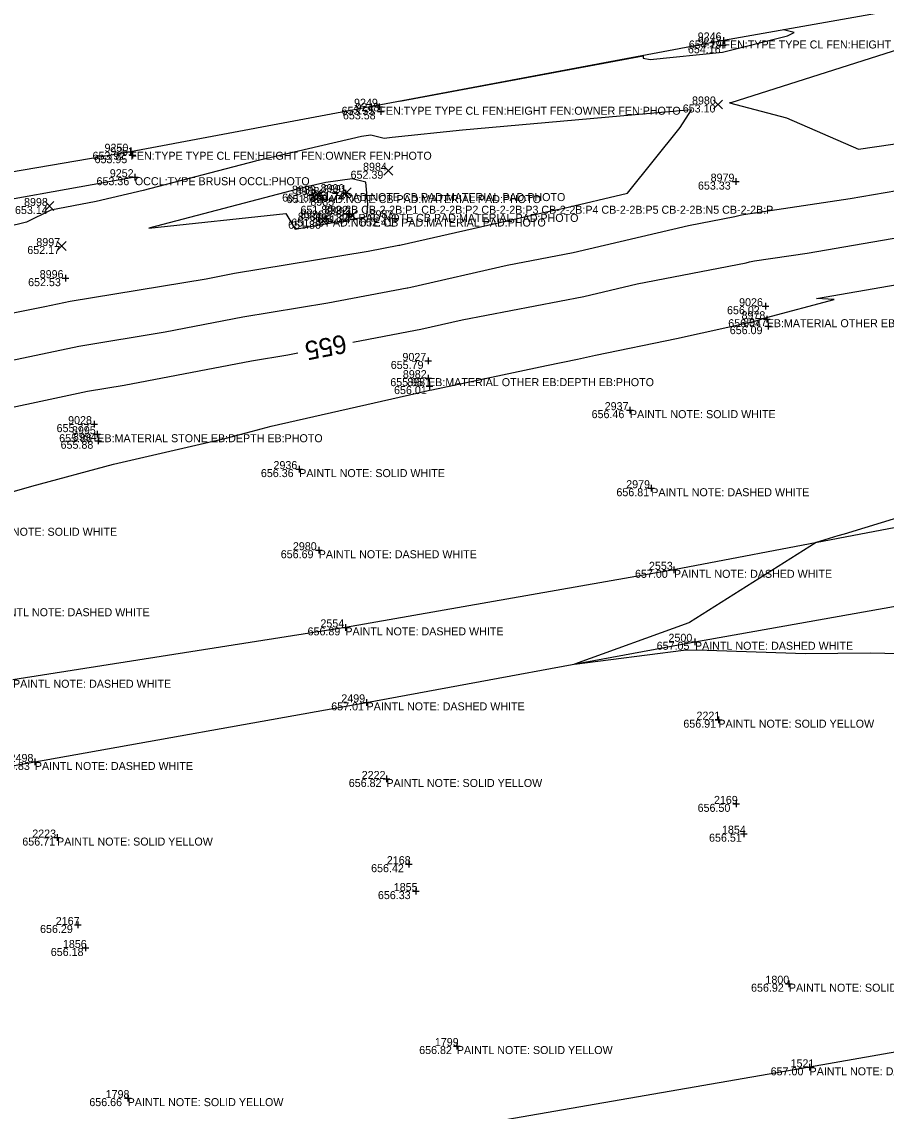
# Model space of a CAD drawing. Extents: x 2129350 to 2137777, y 657588 to 659885.
# Drawn here: x 2136310.8 to 2136440.4, y 659521.2 to 659684.6 of the extents above; entities that cross this region are included whole.
import ezdxf

# ---------------------------------------------------------------- set-up
doc = ezdxf.new("R2010")
doc.units = 0
for name, color, linetype in [('DT_X_Contour_Major', 7, 'Continuous'), ('DT_X_Contour_Minor', 7, 'Continuous'), ('DT_X_TIN_Hull', 7, 'Continuous'), ('PV_X_COP', 7, 'Continuous'), ('SV_X_Occupation_Line', 7, 'Continuous'), ('SV_X_Random_Point', 7, 'Continuous'), ('SV_X_Shot_Marker', 7, 'Continuous'), ('SV_X_Text_Comment', 7, 'Continuous'), ('SV_X_Text_Elevation', 7, 'Continuous'), ('SV_X_Text_Name', 7, 'Continuous')]:
    doc.layers.add(name, color=color, linetype=linetype)

msp = doc.modelspace()

# ---------------------------------------------------------------- linework, layer by layer
at = {"layer": 'DT_X_Contour_Major'}
for points in [[(2136360.43, 659636.55), (2136369.81, 659638.35), (2136369.85, 659638.36), (2136370.63, 659638.51), (2136376.84, 659639.92), (2136395.05, 659643.43), (2136403.08, 659645.31), (2136419.42, 659648.48), (2136419.93, 659648.61), (2136420.69, 659648.75), (2136428.59, 659649.93), (2136445.36, 659652.83), (2136452.42, 659653.9), (2136458.69, 659654.98)], [(2136254.11, 659615.47), (2136271.34, 659618.88), (2136271.57, 659618.91), (2136272.81, 659619.15), (2136277.17, 659620.02), (2136297.26, 659624.3), (2136302.15, 659625.27), (2136320.66, 659629.2), (2136326.13, 659630.1), (2136345.23, 659633.78), (2136350.67, 659634.67), (2136352.18, 659634.96)]]:
    msp.add_lwpolyline(points, dxfattribs=at)
at = {"layer": 'DT_X_Contour_Minor'}
for points in [[(2136479.61, 659686.8), (2136466.24, 659684.55), (2136462.97, 659684), (2136460.61, 659684.68), (2136459.41, 659684.39), (2136444.62, 659681.21), (2136417.13, 659672.48), (2136416.94, 659672.44), (2136425.46, 659670.22), (2136436.27, 659665.49), (2136441.44, 659666.26), (2136442.18, 659666.38), (2136462.68, 659669.49), (2136465.78, 659670.02), (2136488.87, 659674.53), (2136490.15, 659674.77), (2136504.7, 659677.62), (2136514.62, 659680.7), (2136515.53, 659680.98), (2136521.1, 659680.16), (2136537.81, 659681.3)], [(2136367.47, 659672.7), (2136403.99, 659679.49), (2136403.96, 659679.14), (2136405.01, 659678.98), (2136415.85, 659680.06), (2136425.64, 659682.51), (2136426.64, 659683.02), (2136425.02, 659683.41)], [(2136294.17, 659637.91), (2136314.26, 659641.93), (2136318.02, 659642.72), (2136338.44, 659646.08), (2136342.67, 659646.9), (2136362.74, 659650.21), (2136367.32, 659651.09), (2136367.48, 659651.11), (2136367.66, 659651.15), (2136390.36, 659656.32), (2136391.87, 659656.61), (2136401.6, 659658.89), (2136409.54, 659668.77), (2136411.2, 659671.41), (2136376.87, 659668.38), (2136366.33, 659667.25), (2136365.13, 659667.12), (2136363.11, 659667.61)], [(2136363.11, 659667.61), (2136361.72, 659667.43), (2136345.85, 659663.73), (2136328.98, 659659.32), (2136321.95, 659657.64), (2136315.13, 659656.34), (2136311.5, 659654.54), (2136273.61, 659645.25)], [(2136308.21, 659633.6), (2136319.34, 659635.96), (2136332.28, 659638.09), (2136343.95, 659640.34), (2136356.7, 659642.44), (2136368.57, 659644.72), (2136368.67, 659644.73), (2136369.15, 659644.83), (2136383.6, 659648.12), (2136393.46, 659650.02), (2136410.79, 659654.07), (2136417.7, 659655.41), (2136418.72, 659655.66), (2136419.04, 659655.72), (2136435.02, 659658.09), (2136443.77, 659659.61)], [(2136362.38, 659660.54), (2136360.34, 659661.04), (2136356.4, 659660.52), (2136353.29, 659659.8), (2136329.85, 659653.67), (2136350.36, 659655.88), (2136351.79, 659653.53), (2136359.47, 659654.87), (2136362.53, 659655.39), (2136362.66, 659657.28), (2136362.38, 659660.54)], [(2136301.61, 659611.9), (2136312.31, 659614.95), (2136324.52, 659618.24), (2136341.43, 659622.18), (2136348.16, 659623.95), (2136370.05, 659628.93), (2136371.95, 659629.36), (2136372.28, 659629.43), (2136389.49, 659633.08), (2136394.11, 659634.02), (2136396.82, 659634.6), (2136408.99, 659637.13), (2136420.53, 659639.66), (2136422.33, 659640.2), (2136422.47, 659640.27), (2136432.61, 659642.97), (2136429.95, 659643.11), (2136446.95, 659646.05)], [(2136456.98, 659614.74), (2136434.1, 659607.76), (2136433.18, 659607.51), (2136429.94, 659606.49), (2136410.93, 659594.52), (2136410.87, 659594.5), (2136410.84, 659594.48), (2136393.65, 659588.28), (2136410.01, 659590.35), (2136412.02, 659590.42), (2136412.09, 659590.43), (2136428.3, 659589.87), (2136438.04, 659589.95), (2136446.83, 659589.76)]]:
    msp.add_lwpolyline(points, dxfattribs=at)
at = {"layer": 'DT_X_TIN_Hull'}
msp.add_lwpolyline([(2137285.08, 659831.19), (2137237.64, 659823.86), (2137180.49, 659815.43), (2137100.44, 659802.92), (2137055.7, 659795.58), (2136999.31, 659786.09), (2136953.2, 659777.82), (2136896.24, 659767.87), (2136839.62, 659757.4), (2136780.97, 659746.94), (2136684.22, 659729.41), (2136588.25, 659712.61), (2136516.86, 659699.33), (2136461.92, 659689.97), (2136416.01, 659681.81), (2136327.06, 659665.12), (2136264.41, 659654.41)], dxfattribs=at)
at = {"layer": 'PV_X_COP'}
for points in [[(2137257.06, 659722.27), (2137206.89, 659716.59), (2137156.31, 659711.59), (2137105.57, 659705.53), (2137055.1, 659699.19), (2137005.93, 659693.46), (2136955.46, 659687.38), (2136905.63, 659680.54), (2136855.28, 659674.03), (2136806.16, 659666.32), (2136755.72, 659659.78), (2136705.35, 659652.39), (2136656.43, 659644.16), (2136606.64, 659635.79), (2136556.63, 659628.33), (2136507.53, 659620.32), (2136457.84, 659611.83), (2136408.59, 659602.41), (2136359.31, 659593.78), (2136309.46, 659585.92)], [(2136262.67, 659564.74), (2136312.74, 659573.59), (2136362.49, 659582.53), (2136411.74, 659591.62), (2136460.92, 659600.37), (2136510.74, 659608.63), (2136559.31, 659616.9), (2136609.93, 659625.35), (2136658.93, 659633.26), (2136709.13, 659640.87), (2136758.98, 659648.28), (2136809.29, 659654.8), (2136858.72, 659661.88), (2136908.68, 659668.97), (2136958.53, 659675.77), (2137008.35, 659682.06), (2137058.97, 659688.03), (2137109.1, 659694.71), (2137159.29, 659700.01), (2137209.87, 659704.9), (2137260.68, 659710.66)], [(2137275.59, 659654.74), (2137225.49, 659648.9), (2137175.37, 659643.04), (2137124.94, 659636.74), (2137074.86, 659630.47), (2137024.65, 659623.94), (2136974.44, 659617.7), (2136924.61, 659610.44), (2136875.04, 659603.35), (2136825.3, 659596.22), (2136775.02, 659588.45), (2136725.25, 659580.73), (2136676.14, 659572.88), (2136626.42, 659564.48), (2136576.82, 659555.17), (2136527.33, 659546.2), (2136478.17, 659536.47), (2136428.93, 659527.79), (2136379.64, 659519.25), (2136329.85, 659510.95), (2136280.38, 659502.64)]]:
    msp.add_lwpolyline(points, dxfattribs=at)
at = {"layer": 'SV_X_Occupation_Line'}
msp.add_lwpolyline([(2136327.74, 659661.3), (2136269.81, 659650.91), (2136220.39, 659644.98), (2136170.3, 659635.97), (2136115.65, 659626.94), (2136073.74, 659616.81), (2136070.83, 659613.91), (2136021.06, 659606.27), (2135972, 659597.29), (2135920.21, 659589.11), (2135869.35, 659580.39), (2135820.1, 659570.83), (2135779.9, 659557.12), (2135723.78, 659542.42), (2135667.26, 659534.09), (2135623.04, 659524.52), (2135575.49, 659512.31), (2135534.55, 659493.1), (2135521.13, 659478.54), (2135484.79, 659487.2)], dxfattribs=at)
at = {"layer": 'SV_X_Random_Point'}
for p, q in [((2136414.53, 659671.55), (2136415.86, 659672.88)), ((2136414.53, 659672.88), (2136415.86, 659671.55)), ((2136365.08, 659661.6), (2136366.41, 659662.94)), ((2136365.08, 659662.94), (2136366.41, 659661.6)), ((2136358.85, 659658.39), (2136360.18, 659659.73)), ((2136358.85, 659659.73), (2136360.18, 659658.39)), ((2136354.44, 659658.18), (2136355.77, 659659.51)), ((2136354.44, 659659.51), (2136355.77, 659658.18)), ((2136314.27, 659656.31), (2136315.6, 659657.64)), ((2136314.27, 659657.64), (2136315.6, 659656.31)), ((2136355.31, 659654.1), (2136356.64, 659655.43)), ((2136355.31, 659655.43), (2136356.64, 659654.1)), ((2136359.64, 659654.89), (2136360.98, 659656.23)), ((2136359.64, 659656.23), (2136360.98, 659654.89)), ((2136316.1, 659650.31), (2136317.43, 659651.65)), ((2136316.1, 659651.65), (2136317.43, 659650.31))]:
    msp.add_line(p, q, dxfattribs=at)
at = {"layer": 'SV_X_Shot_Marker'}
for p, q in [((2136415.43, 659681.09), (2136416.43, 659681.09)), ((2136415.51, 659681.81), (2136416.51, 659681.81)), ((2136415.93, 659681.59), (2136415.93, 659680.59)), ((2136415.93, 659681.09), (2136415.93, 659681.09)), ((2136416.01, 659682.31), (2136416.01, 659681.31)), ((2136416.01, 659681.81), (2136416.01, 659681.81)), ((2136363.9, 659671.87), (2136364.9, 659671.87)), ((2136364.11, 659671.18), (2136365.11, 659671.18)), ((2136364.4, 659672.37), (2136364.4, 659671.37)), ((2136364.4, 659671.87), (2136364.4, 659671.87)), ((2136364.61, 659671.68), (2136364.61, 659670.68)), ((2136364.61, 659671.18), (2136364.61, 659671.18)), ((2136326.56, 659665.12), (2136327.56, 659665.12)), ((2136326.87, 659664.6), (2136327.87, 659664.6)), ((2136327.06, 659665.62), (2136327.06, 659664.62)), ((2136327.06, 659665.12), (2136327.06, 659665.12)), ((2136327.37, 659665.1), (2136327.37, 659664.1)), ((2136327.37, 659664.6), (2136327.37, 659664.6)), ((2136327.24, 659661.3), (2136328.24, 659661.3)), ((2136327.74, 659661.8), (2136327.74, 659660.8)), ((2136327.74, 659661.3), (2136327.74, 659661.3)), ((2136417.36, 659660.64), (2136418.36, 659660.64)), ((2136417.86, 659661.14), (2136417.86, 659660.14)), ((2136417.86, 659660.64), (2136417.86, 659660.64)), ((2136355.15, 659658.62), (2136356.15, 659658.62)), ((2136355.65, 659659.12), (2136355.65, 659658.12)), ((2136355.65, 659658.62), (2136355.65, 659658.62)), ((2136358.81, 659658.92), (2136359.81, 659658.92)), ((2136359.31, 659659.42), (2136359.31, 659658.42)), ((2136359.31, 659658.92), (2136359.31, 659658.92)), ((2136359.94, 659656.3), (2136359.94, 659655.3)), ((2136355.87, 659655.1), (2136356.87, 659655.1)), ((2136356.37, 659655.6), (2136356.37, 659654.6)), ((2136356.37, 659655.1), (2136356.37, 659655.1)), ((2136359.44, 659655.8), (2136360.44, 659655.8)), ((2136359.94, 659655.8), (2136359.94, 659655.8)), ((2136366.23, 659655.13), (2136367.23, 659655.13)), ((2136366.73, 659655.63), (2136366.73, 659654.63)), ((2136366.73, 659655.13), (2136366.73, 659655.13)), ((2136317.35, 659646.66), (2136317.35, 659645.66)), ((2136316.85, 659646.16), (2136317.85, 659646.16)), ((2136317.35, 659646.16), (2136317.35, 659646.16)), ((2136421.82, 659641.95), (2136422.82, 659641.95)), ((2136422.32, 659642.45), (2136422.32, 659641.45)), ((2136422.32, 659641.95), (2136422.32, 659641.95)), ((2136422, 659640), (2136423, 659640)), ((2136422.5, 659640.5), (2136422.5, 659639.5)), ((2136422.5, 659640), (2136422.5, 659640)), ((2136422.24, 659638.96), (2136423.24, 659638.96)), ((2136422.74, 659639.46), (2136422.74, 659638.46)), ((2136422.74, 659638.96), (2136422.74, 659638.96)), ((2136371.25, 659633.74), (2136372.25, 659633.74)), ((2136371.75, 659634.24), (2136371.75, 659633.24)), ((2136371.75, 659633.74), (2136371.75, 659633.74)), ((2136371.21, 659631.16), (2136372.21, 659631.16)), ((2136371.71, 659631.66), (2136371.71, 659630.66)), ((2136371.71, 659631.16), (2136371.71, 659631.16)), ((2136371.94, 659630.47), (2136371.94, 659629.47)), ((2136371.44, 659629.97), (2136372.44, 659629.97)), ((2136371.94, 659629.97), (2136371.94, 659629.97)), ((2136401.49, 659626.36), (2136402.49, 659626.36)), ((2136401.99, 659626.86), (2136401.99, 659625.86)), ((2136401.99, 659626.36), (2136401.99, 659626.36)), ((2136321.12, 659624.26), (2136322.12, 659624.26)), ((2136321.62, 659624.76), (2136321.62, 659623.76)), ((2136321.62, 659624.26), (2136321.62, 659624.26)), ((2136321.61, 659622.75), (2136322.61, 659622.75)), ((2136322.11, 659623.25), (2136322.11, 659622.25)), ((2136322.11, 659622.75), (2136322.11, 659622.75)), ((2136322.25, 659622.27), (2136322.25, 659621.27)), ((2136321.75, 659621.77), (2136322.75, 659621.77)), ((2136322.25, 659621.77), (2136322.25, 659621.77)), ((2136351.89, 659617.52), (2136352.89, 659617.52)), ((2136352.39, 659618.02), (2136352.39, 659617.02)), ((2136352.39, 659617.52), (2136352.39, 659617.52)), ((2136404.69, 659614.65), (2136405.69, 659614.65)), ((2136405.19, 659615.15), (2136405.19, 659614.15)), ((2136405.19, 659614.65), (2136405.19, 659614.65)), ((2136355.31, 659605.85), (2136355.31, 659604.85)), ((2136354.81, 659605.35), (2136355.81, 659605.35)), ((2136355.31, 659605.35), (2136355.31, 659605.35)), ((2136408.09, 659602.41), (2136409.09, 659602.41)), ((2136408.59, 659602.91), (2136408.59, 659601.91)), ((2136408.59, 659602.41), (2136408.59, 659602.41)), ((2136359.31, 659594.28), (2136359.31, 659593.28)), ((2136358.81, 659593.78), (2136359.81, 659593.78)), ((2136359.31, 659593.78), (2136359.31, 659593.78)), ((2136411.24, 659591.62), (2136412.24, 659591.62)), ((2136411.74, 659592.12), (2136411.74, 659591.12)), ((2136411.74, 659591.62), (2136411.74, 659591.62)), ((2136362.49, 659583.03), (2136362.49, 659582.03)), ((2136361.99, 659582.53), (2136362.99, 659582.53)), ((2136362.49, 659582.53), (2136362.49, 659582.53)), ((2136414.75, 659579.93), (2136415.75, 659579.93)), ((2136415.25, 659580.43), (2136415.25, 659579.43)), ((2136415.25, 659579.93), (2136415.25, 659579.93)), ((2136312.24, 659573.59), (2136313.24, 659573.59)), ((2136312.74, 659574.09), (2136312.74, 659573.09)), ((2136312.74, 659573.59), (2136312.74, 659573.59)), ((2136365.47, 659571.54), (2136365.47, 659570.54)), ((2136364.97, 659571.04), (2136365.97, 659571.04)), ((2136365.47, 659571.04), (2136365.47, 659571.04)), ((2136417.4, 659567.3), (2136418.4, 659567.3)), ((2136417.9, 659567.8), (2136417.9, 659566.8)), ((2136417.9, 659567.3), (2136417.9, 659567.3)), ((2136419.07, 659563.33), (2136419.07, 659562.33)), ((2136315.57, 659562.25), (2136316.57, 659562.25)), ((2136316.07, 659562.75), (2136316.07, 659561.75)), ((2136316.07, 659562.25), (2136316.07, 659562.25)), ((2136418.57, 659562.83), (2136419.57, 659562.83)), ((2136419.07, 659562.83), (2136419.07, 659562.83)), ((2136368.33, 659558.26), (2136369.33, 659558.26)), ((2136368.83, 659558.76), (2136368.83, 659557.76)), ((2136368.83, 659558.26), (2136368.83, 659558.26)), ((2136369.37, 659554.22), (2136370.37, 659554.22)), ((2136369.87, 659554.72), (2136369.87, 659553.72)), ((2136369.87, 659554.22), (2136369.87, 659554.22)), ((2136318.67, 659549.14), (2136319.67, 659549.14)), ((2136319.17, 659549.64), (2136319.17, 659548.64)), ((2136319.17, 659549.14), (2136319.17, 659549.14)), ((2136319.82, 659545.69), (2136320.82, 659545.69)), ((2136320.32, 659546.19), (2136320.32, 659545.19)), ((2136320.32, 659545.69), (2136320.32, 659545.69)), ((2136425.32, 659540.33), (2136426.32, 659540.33)), ((2136425.82, 659540.83), (2136425.82, 659539.83)), ((2136425.82, 659540.33), (2136425.82, 659540.33)), ((2136375.53, 659530.98), (2136376.53, 659530.98)), ((2136376.03, 659531.48), (2136376.03, 659530.48)), ((2136376.03, 659530.98), (2136376.03, 659530.98)), ((2136428.43, 659527.79), (2136429.43, 659527.79)), ((2136428.93, 659528.29), (2136428.93, 659527.29)), ((2136428.93, 659527.79), (2136428.93, 659527.79)), ((2136326.16, 659523.17), (2136327.16, 659523.17)), ((2136326.66, 659523.67), (2136326.66, 659522.67)), ((2136326.66, 659523.17), (2136326.66, 659523.17))]:
    msp.add_line(p, q, dxfattribs=at)

# ---------------------------------------------------------------- texts
at = {"layer": 'DT_X_Contour_Major'}
msp.add_text('655', height=2.8, rotation=190.8749, dxfattribs=at).set_placement((2136359.19, 659637.74))
at = {"layer": 'SV_X_Text_Comment'}
for s, p in [('FEN:TYPE TYPE CL FEN:HEIGHT FEN:OWNER FEN:PHOTO', (2136416.01, 659680.61)), ('FEN:TYPE TYPE CL FEN:HEIGHT FEN:OWNER FEN:PHOTO', (2136364.4, 659670.67)), ('FEN:TYPE TYPE CL FEN:HEIGHT FEN:OWNER FEN:PHOTO', (2136327.06, 659663.92)), ('OCCL:TYPE BRUSH OCCL:PHOTO', (2136327.74, 659660.1)), ('PAD:NOTE CB PAD:MATERIAL PAD:PHOTO', (2136355.65, 659657.42)), ('PAD:NOTE CB PAD:MATERIAL PAD:PHOTO', (2136359.31, 659657.72)), ('2-2B CB-2-2B:P1 CB-2-2B:P2 CB-2-2B:P3 CB-2-2B:P4 CB-2-2B:P5 CB-2-2B:N5 CB-2-2B:P', (2136357.85, 659655.82)), ('PAD:NOTE CB PAD:MATERIAL PAD:PHOTO', (2136356.37, 659653.9)), ('4 PAD:NOTE CB PAD:MATERIAL PAD:PHOTO', (2136359.94, 659654.6)), ('EB:MATERIAL OTHER EB:DEPTH EB:PHOTO', (2136422.5, 659638.8)), ('EB:MATERIAL OTHER EB:DEPTH EB:PHOTO', (2136371.71, 659629.96)), ('PAINTL NOTE: SOLID WHITE', (2136401.99, 659625.16)), ('EB:MATERIAL STONE EB:DEPTH EB:PHOTO', (2136322.11, 659621.55)), ('PAINTL NOTE: SOLID WHITE', (2136352.39, 659616.32)), ('PAINTL NOTE: DASHED WHITE', (2136405.19, 659613.45)), ('PAINTL NOTE: SOLID WHITE', (2136303.23, 659607.52)), ('PAINTL NOTE: DASHED WHITE', (2136355.31, 659604.15)), ('PAINTL NOTE: DASHED WHITE', (2136408.59, 659601.21)), ('PAINTL NOTE: DASHED WHITE', (2136306.24, 659595.45)), ('PAINTL NOTE: DASHED WHITE', (2136359.31, 659592.58)), ('PAINTL NOTE: DASHED WHITE', (2136411.74, 659590.42)), ('PAINTL NOTE: DASHED WHITE', (2136309.46, 659584.72)), ('PAINTL NOTE: DASHED WHITE', (2136362.49, 659581.33)), ('PAINTL NOTE: SOLID YELLOW', (2136415.25, 659578.73)), ('PAINTL NOTE: DASHED WHITE', (2136312.74, 659572.39)), ('PAINTL NOTE: SOLID YELLOW', (2136365.47, 659569.84)), ('PAINTL NOTE: SOLID YELLOW', (2136316.07, 659561.05)), ('PAINTL NOTE: SOLID YELLOW', (2136425.82, 659539.13)), ('PAINTL NOTE: SOLID YELLOW', (2136376.03, 659529.78)), ('PAINTL NOTE: DASHED WHITE', (2136428.93, 659526.59)), ('PAINTL NOTE: SOLID YELLOW', (2136326.66, 659521.97))]:
    msp.add_text(s, height=1.2, dxfattribs=at).set_placement(p)
at = {"layer": 'SV_X_Text_Elevation'}
for s, p in [('654.16', (2136410.68, 659679.89)), ('654.19', (2136410.82, 659680.61)), ('653.55', (2136358.74, 659670.67)), ('653.58', (2136358.94, 659669.98)), ('653.10', (2136409.91, 659671.01)), ('653.92', (2136321.39, 659663.92)), ('653.95', (2136321.69, 659663.4)), ('653.36', (2136321.99, 659660.1)), ('652.39', (2136360.09, 659661.07)), ('653.33', (2136412.19, 659659.44)), ('651.80', (2136349.83, 659657.64)), ('651.78', (2136350.5, 659657.42)), ('651.74', (2136354.17, 659657.72)), ('651.74', (2136354.37, 659657.86)), ('653.14', (2136309.76, 659655.78)), ('651.80', (2136352.58, 659655.82)), ('651.86', (2136350.73, 659653.57)), ('651.85', (2136351.2, 659653.9)), ('651.82', (2136354.79, 659654.6)), ('651.84', (2136355.15, 659654.36)), ('652.41', (2136361.53, 659653.93)), ('652.17', (2136311.61, 659649.78)), ('652.53', (2136311.73, 659644.96)), ('656.02', (2136416.55, 659640.75)), ('656.04', (2136416.73, 659638.8)), ('656.09', (2136416.96, 659637.76)), ('655.79', (2136366.12, 659632.54)), ('655.95', (2136366.05, 659629.96)), ('656.01', (2136366.61, 659628.77)), ('656.46', (2136396.24, 659625.16)), ('655.77', (2136316, 659623.06)), ('655.86', (2136316.39, 659621.55)), ('655.88', (2136316.6, 659620.57)), ('656.36', (2136346.64, 659616.32)), ('656.81', (2136399.96, 659613.45)), ('656.69', (2136349.62, 659604.15)), ('657.00', (2136402.75, 659601.21)), ('656.89', (2136353.64, 659592.58)), ('657.05', (2136406, 659590.42)), ('657.01', (2136357.19, 659581.33)), ('656.91', (2136410, 659578.73)), ('656.83', (2136307.08, 659572.39)), ('656.82', (2136359.82, 659569.84)), ('656.50', (2136412.14, 659566.11)), ('656.71', (2136310.86, 659561.05)), ('656.51', (2136413.85, 659561.63)), ('656.42', (2136363.17, 659557.06)), ('656.33', (2136364.19, 659553.02)), ('656.29', (2136313.52, 659547.94)), ('656.18', (2136315.13, 659544.49)), ('656.92', (2136420.15, 659539.13)), ('656.82', (2136370.38, 659529.78)), ('657.00', (2136423.09, 659526.59)), ('656.66', (2136320.91, 659521.97))]:
    msp.add_text(s, height=1.2, dxfattribs=at).set_placement(p)
at = {"layer": 'SV_X_Text_Name'}
for s, p in [('9246', (2136412.15, 659681.81)), ('9247', (2136412.15, 659681.09)), ('9249', (2136360.61, 659671.87)), ('8980', (2136411.3, 659672.21)), ('9248', (2136360.82, 659671.18)), ('9250', (2136323.19, 659665.12)), ('9251', (2136324.03, 659664.6)), ('8984', (2136361.96, 659662.27)), ('9252', (2136323.98, 659661.3)), ('8979', (2136414.09, 659660.64)), ('8989', (2136351.3, 659658.84)), ('8988', (2136351.86, 659658.62)), ('8990', (2136355.6, 659659.06)), ('8991', (2136355.94, 659658.92)), ('8998', (2136311.12, 659656.98)), ('8985', (2136354.06, 659657.02)), ('8986', (2136352.5, 659655.1)), ('8992', (2136356.15, 659655.8)), ('8993', (2136356.5, 659655.56)), ('8983', (2136362.94, 659655.13)), ('8987', (2136352.18, 659654.77)), ('8997', (2136312.96, 659650.98)), ('8996', (2136313.47, 659646.16)), ('9026', (2136418.36, 659641.95)), ('8978', (2136418.72, 659640)), ('8977', (2136418.97, 659638.96)), ('9027', (2136367.87, 659633.74)), ('8982', (2136367.93, 659631.16)), ('8981', (2136368.59, 659629.97)), ('2937', (2136398.2, 659626.36)), ('9028', (2136317.73, 659624.26)), ('8995', (2136318.3, 659622.75)), ('8994', (2136318.45, 659621.77)), ('2936', (2136348.53, 659617.52)), ('2979', (2136401.43, 659614.65)), ('2980', (2136351.44, 659605.35)), ('2553', (2136404.84, 659602.41)), ('2554', (2136355.57, 659593.78)), ('2500', (2136407.77, 659591.62)), ('2499', (2136358.7, 659582.53)), ('2221', (2136411.97, 659579.93)), ('2498', (2136308.95, 659573.59)), ('2222', (2136361.76, 659571.04)), ('2169', (2136414.59, 659567.3)), ('2223', (2136312.35, 659562.25)), ('1854', (2136415.79, 659562.83)), ('2168', (2136365.53, 659558.26)), ('1855', (2136366.57, 659554.22)), ('2167', (2136315.88, 659549.14)), ('1856', (2136316.95, 659545.69)), ('1800', (2136422.31, 659540.33)), ('1799', (2136372.73, 659530.98)), ('1521', (2136426.08, 659527.79)), ('1798', (2136323.36, 659523.17))]:
    msp.add_text(s, height=1.2, dxfattribs=at).set_placement(p)

doc.saveas('drawing.dxf')
